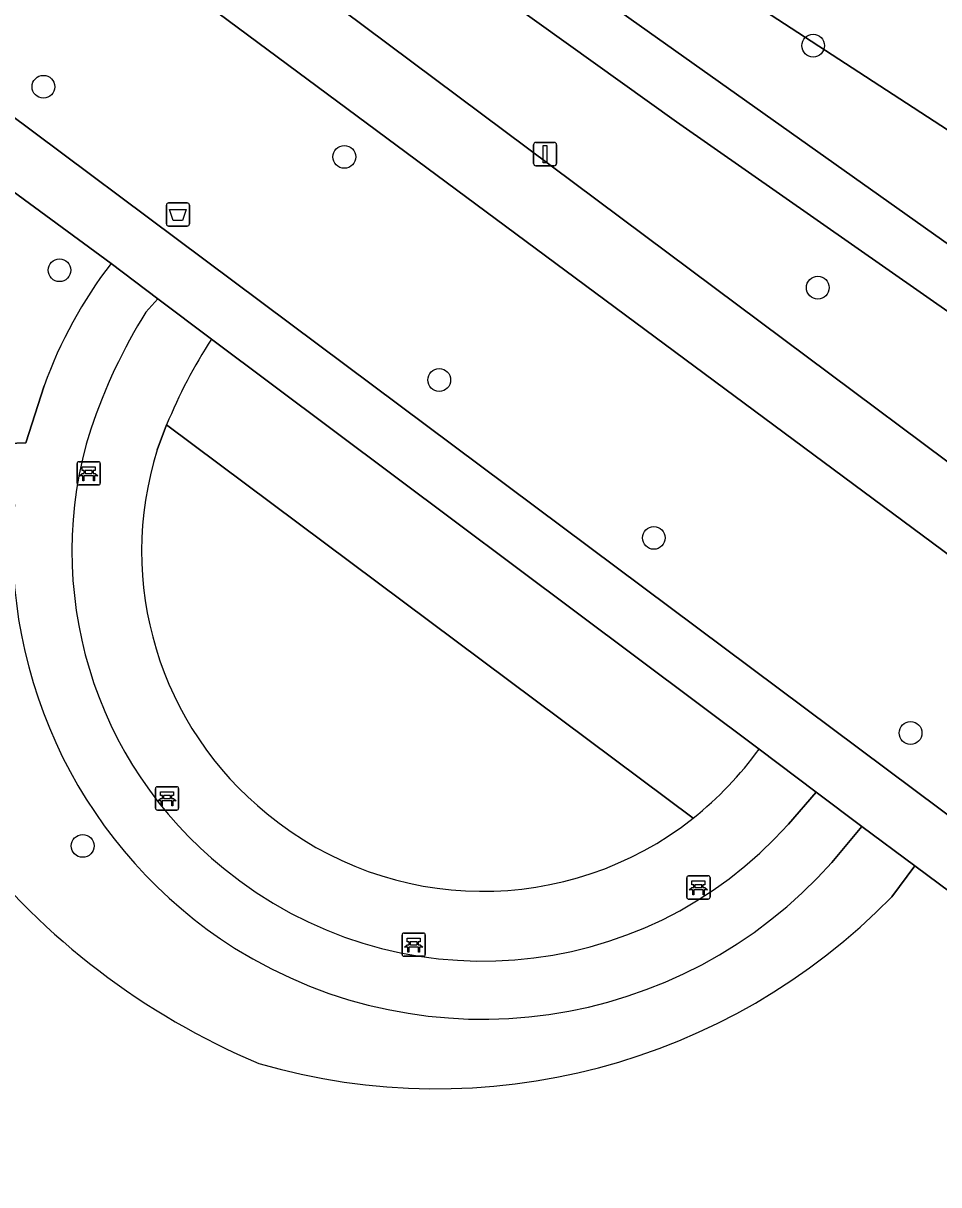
# Model space of a CAD drawing. Extents: x 158086 to 159499, y 382904 to 383981.
# Drawn here: x 158987.3 to 159026.67, y 383659.22 to 383709.14 of the extents above; entities that cross this region are included whole.
import ezdxf

# ---------------------------------------------------------------- set-up
doc = ezdxf.new("R2010")
doc.units = 0
for name, color, linetype in [('IMGEO_Afvalbak', 7, 'Continuous'), ('IMGEO_Bank', 7, 'Continuous'), ('IMGEO_Boom', 7, 'Continuous'), ('IMGEO_Fietspad_open', 7, 'Continuous'), ('IMGEO_Groenvoorziening', 7, 'Continuous'), ('IMGEO_Lichtmast', 7, 'Continuous'), ('IMGEO_Voetpad_halfverhard', 7, 'Continuous')]:
    doc.layers.add(name, color=color, linetype=linetype)

msp = doc.modelspace()

# ---------------------------------------------------------------- linework, layer by layer
at = {"layer": 'IMGEO_Afvalbak'}
for p, q in [((158993.454, 383700.52), (158993.454, 383701.32)), ((158993.454, 383701.32), (158993.454, 383700.52)), ((158993.554, 383701.42), (158994.344, 383701.42)), ((158994.344, 383701.42), (158993.554, 383701.42)), ((158994.444, 383701.32), (158994.444, 383700.52)), ((158994.444, 383700.52), (158994.444, 383701.32)), ((158994.344, 383700.42), (158993.554, 383700.42)), ((158993.554, 383700.42), (158994.344, 383700.42))]:
    msp.add_line(p, q, dxfattribs=at)
msp.add_lwpolyline([(158993.597, 383701.134), (158994.301, 383701.134), (158994.152, 383700.664), (158993.746, 383700.664), (158993.597, 383701.134)], dxfattribs=at)
for centre, start, end in [((158993.554, 383701.32), 90, 180), ((158993.554, 383701.32), 90, 180), ((158994.344, 383701.32), 0, 90), ((158994.344, 383701.32), 360, 90), ((158993.554, 383700.52), 180, 270), ((158993.554, 383700.52), 180, 270), ((158994.344, 383700.52), 270, 0), ((158994.344, 383700.52), 270, 0)]:
    msp.add_arc(centre, 0.1, start, end, dxfattribs=at)
at = {"layer": 'IMGEO_Bank'}
for p, q in [((158989.615, 383689.371), (158989.615, 383690.212)), ((158989.615, 383690.212), (158989.615, 383689.371)), ((158989.69, 383690.296), (158990.531, 383690.296)), ((158990.531, 383690.296), (158989.69, 383690.296)), ((158990.615, 383690.221), (158990.615, 383689.38)), ((158990.615, 383689.38), (158990.615, 383690.221)), ((158990.312, 383689.694), (158989.919, 383689.694)), ((158989.924, 383689.802), (158989.924, 383689.908)), ((158989.968, 383689.908), (158989.968, 383689.802)), ((158990.256, 383689.914), (158989.974, 383689.914)), ((158989.974, 383689.796), (158990.256, 383689.796)), ((158990.262, 383689.802), (158990.262, 383689.908)), ((158990.306, 383689.908), (158990.306, 383689.802)), ((158990.54, 383689.296), (158989.699, 383689.296)), ((158989.699, 383689.296), (158990.54, 383689.296)), ((158992.984, 383675.401), (158992.984, 383676.242)), ((158992.984, 383676.242), (158992.984, 383675.401)), ((158993.059, 383676.326), (158993.9, 383676.326)), ((158993.9, 383676.326), (158993.059, 383676.326)), ((158993.984, 383676.251), (158993.984, 383675.41)), ((158993.984, 383675.41), (158993.984, 383676.251)), ((158993.681, 383675.724), (158993.288, 383675.724)), ((158993.293, 383675.832), (158993.293, 383675.938)), ((158993.337, 383675.938), (158993.337, 383675.832)), ((158993.625, 383675.944), (158993.343, 383675.944)), ((158993.343, 383675.826), (158993.625, 383675.826)), ((158993.631, 383675.832), (158993.631, 383675.938)), ((158993.675, 383675.938), (158993.675, 383675.832)), ((158993.909, 383675.326), (158993.068, 383675.326)), ((158993.068, 383675.326), (158993.909, 383675.326)), ((159015.835, 383671.571), (159015.835, 383672.412)), ((159015.835, 383672.412), (159015.835, 383671.571)), ((159015.91, 383672.496), (159016.751, 383672.496)), ((159016.751, 383672.496), (159015.91, 383672.496)), ((159016.144, 383672.002), (159016.144, 383672.108)), ((159016.188, 383672.108), (159016.188, 383672.002)), ((159016.476, 383672.114), (159016.194, 383672.114)), ((159016.482, 383672.002), (159016.482, 383672.108)), ((159016.526, 383672.108), (159016.526, 383672.002)), ((159016.835, 383672.421), (159016.835, 383671.58)), ((159016.835, 383671.58), (159016.835, 383672.421)), ((159016.532, 383671.894), (159016.139, 383671.894)), ((159016.194, 383671.996), (159016.476, 383671.996)), ((159016.76, 383671.496), (159015.919, 383671.496)), ((159015.919, 383671.496), (159016.76, 383671.496)), ((159003.591, 383669.113), (159003.591, 383669.954)), ((159003.591, 383669.954), (159003.591, 383669.113)), ((159003.666, 383670.038), (159004.507, 383670.038)), ((159004.507, 383670.038), (159003.666, 383670.038)), ((159003.9, 383669.544), (159003.9, 383669.65)), ((159003.944, 383669.65), (159003.944, 383669.544)), ((159004.232, 383669.656), (159003.95, 383669.656)), ((159004.238, 383669.544), (159004.238, 383669.65)), ((159004.282, 383669.65), (159004.282, 383669.544)), ((159004.591, 383669.963), (159004.591, 383669.122)), ((159004.591, 383669.122), (159004.591, 383669.963)), ((159004.288, 383669.436), (159003.895, 383669.436)), ((159003.95, 383669.538), (159004.232, 383669.538)), ((159004.516, 383669.038), (159003.675, 383669.038)), ((159003.675, 383669.038), (159004.516, 383669.038))]:
    msp.add_line(p, q, dxfattribs=at)
for points in [[(158989.918, 383689.914), (158989.832, 383689.914), (158989.832, 383690.075), (158990.395, 383690.075), (158990.395, 383689.914), (158990.312, 383689.914)], [(158989.862, 383689.694), (158989.72, 383689.694), (158989.832, 383689.796), (158989.918, 383689.796)], [(158989.912, 383689.687), (158989.912, 383689.48), (158989.869, 383689.48), (158989.869, 383689.687)], [(158990.312, 383689.796), (158990.395, 383689.796), (158990.507, 383689.694), (158990.368, 383689.694)], [(158990.362, 383689.687), (158990.362, 383689.48), (158990.318, 383689.48), (158990.318, 383689.687)], [(158993.287, 383675.944), (158993.201, 383675.944), (158993.201, 383676.105), (158993.764, 383676.105), (158993.764, 383675.944), (158993.681, 383675.944)], [(158993.231, 383675.724), (158993.089, 383675.724), (158993.201, 383675.826), (158993.287, 383675.826)], [(158993.281, 383675.717), (158993.281, 383675.51), (158993.238, 383675.51), (158993.238, 383675.717)], [(158993.681, 383675.826), (158993.764, 383675.826), (158993.876, 383675.724), (158993.737, 383675.724)], [(158993.731, 383675.717), (158993.731, 383675.51), (158993.687, 383675.51), (158993.687, 383675.717)], [(159016.138, 383672.114), (159016.052, 383672.114), (159016.052, 383672.275), (159016.615, 383672.275), (159016.615, 383672.114), (159016.532, 383672.114)], [(159016.082, 383671.894), (159015.94, 383671.894), (159016.052, 383671.996), (159016.138, 383671.996)], [(159016.132, 383671.887), (159016.132, 383671.68), (159016.089, 383671.68), (159016.089, 383671.887)], [(159016.532, 383671.996), (159016.615, 383671.996), (159016.727, 383671.894), (159016.588, 383671.894)], [(159016.582, 383671.887), (159016.582, 383671.68), (159016.538, 383671.68), (159016.538, 383671.887)], [(159003.894, 383669.656), (159003.808, 383669.656), (159003.808, 383669.817), (159004.371, 383669.817), (159004.371, 383669.656), (159004.288, 383669.656)], [(159003.838, 383669.436), (159003.696, 383669.436), (159003.808, 383669.538), (159003.894, 383669.538)], [(159003.888, 383669.429), (159003.888, 383669.222), (159003.845, 383669.222), (159003.845, 383669.429)], [(159004.288, 383669.538), (159004.371, 383669.538), (159004.483, 383669.436), (159004.344, 383669.436)], [(159004.338, 383669.429), (159004.338, 383669.222), (159004.294, 383669.222), (159004.294, 383669.429)]]:
    msp.add_lwpolyline(points, dxfattribs=at)
for centre, radius, start, end in [((158989.693, 383690.218), 0.0779, 92.4484, 184.2845), ((158989.693, 383690.218), 0.0779, 92.4484, 184.2845), ((158990.537, 383690.218), 0.0779, 2.4484, 94.2845), ((158990.537, 383690.218), 0.0779, 2.4484, 94.2845), ((158989.862, 383689.687), 0.00671, 2.8957, 87.1043), ((158989.919, 383689.687), 0.00671, 92.8957, 177.1043), ((158989.917, 383689.907), 0.00671, 2.8957, 87.1043), ((158989.917, 383689.803), 0.00671, 272.8957, 357.1043), ((158989.974, 383689.907), 0.00671, 92.8957, 177.1043), ((158989.974, 383689.803), 0.00671, 182.8957, 267.1043), ((158990.256, 383689.907), 0.00671, 2.8957, 87.1043), ((158990.256, 383689.803), 0.00671, 272.8957, 357.1043), ((158990.313, 383689.907), 0.00671, 92.8957, 177.1043), ((158990.313, 383689.803), 0.00671, 182.8957, 267.1043), ((158990.311, 383689.687), 0.00671, 2.8957, 87.1043), ((158990.368, 383689.687), 0.00671, 92.8957, 177.1043), ((158989.693, 383689.374), 0.0779, 182.4484, 274.2845), ((158989.693, 383689.374), 0.0779, 182.4484, 274.2845), ((158990.537, 383689.374), 0.0779, 272.4484, 4.2845), ((158990.537, 383689.374), 0.0779, 272.4484, 4.2845), ((158993.062, 383676.248), 0.0779, 92.4484, 184.2845), ((158993.062, 383676.248), 0.0779, 92.4484, 184.2845), ((158993.906, 383676.248), 0.0779, 2.4484, 94.2845), ((158993.906, 383676.248), 0.0779, 2.4484, 94.2845), ((158993.231, 383675.717), 0.00671, 2.8957, 87.1043), ((158993.288, 383675.717), 0.00671, 92.8957, 177.1043), ((158993.286, 383675.937), 0.00671, 2.8957, 87.1043), ((158993.286, 383675.833), 0.00671, 272.8957, 357.1043), ((158993.343, 383675.937), 0.00671, 92.8957, 177.1043), ((158993.343, 383675.833), 0.00671, 182.8957, 267.1043), ((158993.625, 383675.937), 0.00671, 2.8957, 87.1043), ((158993.625, 383675.833), 0.00671, 272.8957, 357.1043), ((158993.682, 383675.937), 0.00671, 92.8957, 177.1043), ((158993.682, 383675.833), 0.00671, 182.8957, 267.1043), ((158993.68, 383675.717), 0.00671, 2.8957, 87.1043), ((158993.737, 383675.717), 0.00671, 92.8957, 177.1043), ((158993.062, 383675.404), 0.0779, 182.4484, 274.2845), ((158993.062, 383675.404), 0.0779, 182.4484, 274.2845), ((158993.906, 383675.404), 0.0779, 272.4484, 4.2845), ((158993.906, 383675.404), 0.0779, 272.4484, 4.2845), ((159015.913, 383672.418), 0.0779, 92.4484, 184.2845), ((159015.913, 383672.418), 0.0779, 92.4484, 184.2845), ((159016.137, 383672.107), 0.00671, 2.8957, 87.1043), ((159016.194, 383672.107), 0.00671, 92.8957, 177.1043), ((159016.476, 383672.107), 0.00671, 2.8957, 87.1043), ((159016.533, 383672.107), 0.00671, 92.8957, 177.1043), ((159016.757, 383672.418), 0.0779, 2.4484, 94.2845), ((159016.757, 383672.418), 0.0779, 2.4484, 94.2845), ((159016.082, 383671.887), 0.00671, 2.8957, 87.1043), ((159016.139, 383671.887), 0.00671, 92.8957, 177.1043), ((159016.137, 383672.003), 0.00671, 272.8957, 357.1043), ((159016.194, 383672.003), 0.00671, 182.8957, 267.1043), ((159016.476, 383672.003), 0.00671, 272.8957, 357.1043), ((159016.533, 383672.003), 0.00671, 182.8957, 267.1043), ((159016.531, 383671.887), 0.00671, 2.8957, 87.1043), ((159016.588, 383671.887), 0.00671, 92.8957, 177.1043), ((159016.757, 383671.574), 0.0779, 272.4484, 4.2845), ((159016.757, 383671.574), 0.0779, 272.4484, 4.2845), ((159015.913, 383671.574), 0.0779, 182.4484, 274.2845), ((159015.913, 383671.574), 0.0779, 182.4484, 274.2845), ((159003.669, 383669.96), 0.0779, 92.4484, 184.2845), ((159003.669, 383669.96), 0.0779, 92.4484, 184.2845), ((159003.893, 383669.649), 0.00671, 2.8957, 87.1043), ((159003.95, 383669.649), 0.00671, 92.8957, 177.1043), ((159004.232, 383669.649), 0.00671, 2.8957, 87.1043), ((159004.289, 383669.649), 0.00671, 92.8957, 177.1043), ((159004.513, 383669.96), 0.0779, 2.4484, 94.2845), ((159004.513, 383669.96), 0.0779, 2.4484, 94.2845), ((159003.669, 383669.116), 0.0779, 182.4484, 274.2845), ((159003.669, 383669.116), 0.0779, 182.4484, 274.2845), ((159003.838, 383669.429), 0.00671, 2.8957, 87.1043), ((159003.895, 383669.429), 0.00671, 92.8957, 177.1043), ((159003.893, 383669.545), 0.00671, 272.8957, 357.1043), ((159003.95, 383669.545), 0.00671, 182.8957, 267.1043), ((159004.232, 383669.545), 0.00671, 272.8957, 357.1043), ((159004.289, 383669.545), 0.00671, 182.8957, 267.1043), ((159004.287, 383669.429), 0.00671, 2.8957, 87.1043), ((159004.344, 383669.429), 0.00671, 92.8957, 177.1043), ((159004.513, 383669.116), 0.0779, 272.4484, 4.2845), ((159004.513, 383669.116), 0.0779, 272.4484, 4.2845)]:
    msp.add_arc(centre, radius, start, end, dxfattribs=at)
at = {"layer": 'IMGEO_Boom'}
for centre in [(159021.27, 383708.178), (158988.168, 383706.411), (159001.108, 383703.398), (158988.859, 383698.525), (159021.469, 383697.777), (159005.191, 383693.808), (159014.418, 383687.022), (159025.459, 383678.636), (158989.857, 383673.782)]:
    msp.add_circle(centre, 0.489, dxfattribs=at)
at = {"layer": 'IMGEO_Fietspad_open'}
for points in [[(159074.115, 383654.938), (159049.009, 383673.915), (159000, 383710.492), (158947.065, 383750), (158936.003, 383758.256), (158931.334, 383760.664), (158927.076, 383762.325), (158921.719, 383763.796), (158916.642, 383764.81), (158911.492, 383765.539), (158908.324, 383765.704), (158902.344, 383765.248), (158898.023, 383764.391), (158893.93, 383763.145), (158890.39, 383761.777), (158886.825, 383760.065), (158883.774, 383758.303), (158881.957, 383757.082), (158879.922, 383755.715), (158871.831, 383750.289), (158871.959, 383750.111), (158871.825, 383750)], [(158931.625, 383756.817), (158933.195, 383756.064), (158936.383, 383753.943), (158941.45, 383750.22), (158966.824, 383731.078), (158985.11, 383717.455), (158990.126, 383713.718), (159031.113, 383683.307), (159075.249, 383650.158)]]:
    msp.add_lwpolyline(points, dxfattribs=at)
at = {"layer": 'IMGEO_Groenvoorziening'}
for points in [[(159073.62, 383669.92), (159040.846, 383695.201), (159033.479, 383700.373), (159015.931, 383711.788), (159000, 383723.453), (158963.743, 383750), (158953.621, 383757.411), (158941.968, 383764.971), (158938.937, 383767.157), (158925.758, 383777.487), (158913.446, 383786.132), (158901.622, 383793.708), (158900.472, 383794.878), (158895.631, 383796.336), (158891.348, 383800.497), (158889.835, 383801.645), (158893.749, 383791.597), (158900.081, 383787.037), (158937.232, 383760.285), (158936.003, 383758.256), (158947.065, 383750), (159000, 383710.492), (159049.009, 383673.915), (159074.115, 383654.938)], [(158913.446, 383786.132), (158925.758, 383777.487), (158938.937, 383767.157), (158941.968, 383764.971), (158953.621, 383757.411), (158963.743, 383750), (159000, 383723.453), (159015.931, 383711.788), (159033.479, 383700.373), (159040.846, 383695.201), (159073.62, 383669.92)], [(159000, 383718.845), (159027.571, 383699.292), (159052.956, 383681.517), (159051.695, 383679.54), (159015.389, 383704.903), (159000, 383715.937), (158952.494, 383750), (158939.367, 383759.412), (158939.079, 383759.822), (158939.02, 383760.32)], [(158939.02, 383760.32), (158939.079, 383759.822), (158939.367, 383759.412), (158952.494, 383750), (159000, 383715.937), (159015.389, 383704.903), (159051.695, 383679.54), (159052.956, 383681.517), (159027.571, 383699.292), (159000, 383718.845)], [(158924.413, 383751.353), (158926.765, 383750), (159000, 383695.315), (159032.562, 383671.001), (159080.731, 383635.316), (159092.435, 383626.419), (159114.095, 383610.266), (159120.3, 383605.602), (159119.776, 383618.486), (159119.704, 383622.74), (159102.242, 383632.688), (159095.597, 383636.753), (159088.06, 383641.363), (159082.434, 383645.08), (159080.605, 383646.373), (159075.249, 383650.158), (159031.113, 383683.307), (158990.126, 383713.718)], [(158991.075, 383698.813), (158979.771, 383707.107)], [(158995.396, 383695.567), (158993.089, 383697.294), (158992.574, 383696.729)], [(159018.943, 383677.94), (158995.396, 383695.567)], [(158981.172, 383690.882), (158987.414, 383691.108), (158988.199, 383693.561)], [(159016.114, 383674.974), (158993.465, 383691.881), (158993.062, 383690.8)], [(158993.062, 383690.8), (158993.465, 383691.881)], [(158993.465, 383691.881), (159016.114, 383674.974)], [(159020.206, 383674.723), (159021.402, 383676.1), (159018.943, 383677.94)], [(159024.653, 383671.598), (159025.643, 383672.929), (159023.366, 383674.62), (159022.076, 383673.073)], [(159025.643, 383672.929), (159024.653, 383671.598)], [(159079.798, 383620.787), (159085.849, 383628.218), (159025.643, 383672.929)]]:
    msp.add_lwpolyline(points, dxfattribs=at)
for centre, radius, start, end in [((159006.328, 383687.047), 19.264, 142.3538, 160.2359), ((159013.486, 383683.787), 24.592, 148.2474, 161.2308), ((159014.702, 383683.104), 22.979, 147.1564, 157.5459), ((159014.702, 383683.104), 22.979, 147.1564, 157.5459), ((159006.893, 383686.447), 17.499, 162.5312, 231.1416), ((159006.891, 383686.448), 14.498, 162.5309, 231.1503), ((159006.891, 383686.448), 14.498, 162.5309, 231.1503), ((159009.607, 383693.367), 31.392, 189.3589, 247.1795), ((159009.607, 383693.367), 31.392, 189.3589, 247.1795), ((159007.409, 383686.747), 20.56, 175.2502, 237.5813), ((159006.417, 383687.056), 15.492, 308.7524, 323.9561), ((159006.417, 383687.056), 15.492, 308.7524, 323.9561), ((159007.069, 383686.423), 14.591, 230.5465, 308.3087), ((159007.069, 383686.423), 14.591, 230.5465, 308.3087), ((159007.069, 383686.426), 17.593, 230.6496, 318.3044), ((159007.049, 383686.459), 20.124, 238.0075, 318.3058), ((159005.071, 383690.698), 27.355, 253.784, 315.7133), ((159005.071, 383690.698), 27.355, 253.784, 315.7133)]:
    msp.add_arc(centre, radius, start, end, dxfattribs=at)
at = {"layer": 'IMGEO_Lichtmast'}
for p, q in [((159009.246, 383703.117), (159009.246, 383703.917)), ((159009.246, 383703.917), (159009.246, 383703.117)), ((159009.346, 383704.017), (159010.136, 383704.017)), ((159010.136, 383704.017), (159009.346, 383704.017)), ((159010.236, 383703.917), (159010.236, 383703.117)), ((159010.236, 383703.117), (159010.236, 383703.917)), ((159010.136, 383703.017), (159009.346, 383703.017)), ((159009.346, 383703.017), (159010.136, 383703.017))]:
    msp.add_line(p, q, dxfattribs=at)
msp.add_lwpolyline([(159009.666, 383703.892), (159009.816, 383703.892), (159009.816, 383703.142), (159009.666, 383703.142), (159009.666, 383703.892)], dxfattribs=at)
for centre, start, end in [((159009.346, 383703.917), 90, 180), ((159009.346, 383703.917), 90, 180), ((159010.136, 383703.917), 0, 90), ((159010.136, 383703.917), 360, 90), ((159009.346, 383703.117), 180, 270), ((159009.346, 383703.117), 180, 270), ((159010.136, 383703.117), 270, 0), ((159010.136, 383703.117), 270, 0)]:
    msp.add_arc(centre, 0.1, start, end, dxfattribs=at)
at = {"layer": 'IMGEO_Voetpad_halfverhard'}
for points in [[(159131.618, 383597.161), (159124.095, 383602.757), (159123.327, 383603.328), (159123.203, 383603.42), (159120.3, 383605.602), (159114.095, 383610.266), (159092.435, 383626.419), (159080.731, 383635.316), (159032.562, 383671.001), (159000, 383695.315), (158926.765, 383750), (158924.413, 383751.353)], [(158920.962, 383750), (158923.689, 383748.698), (158926.294, 383747.168), (158979.771, 383707.107), (158991.075, 383698.813), (158993.089, 383697.294), (158995.396, 383695.567), (159018.943, 383677.94), (159021.402, 383676.1), (159023.366, 383674.62), (159025.643, 383672.929), (159085.849, 383628.218), (159079.798, 383620.787)], [(158992.574, 383696.729), (158993.089, 383697.294), (158991.075, 383698.813)], [(158988.199, 383693.561), (158987.414, 383691.108), (158981.172, 383690.882)], [(159022.076, 383673.073), (159023.366, 383674.62), (159021.402, 383676.1), (159020.206, 383674.723)]]:
    msp.add_lwpolyline(points, dxfattribs=at)
for centre, radius, start, end in [((159006.328, 383687.047), 19.264, 142.3538, 160.2359), ((159013.486, 383683.787), 24.592, 148.2474, 161.2308), ((159006.893, 383686.447), 17.499, 162.5312, 231.1416), ((159007.409, 383686.747), 20.56, 175.2502, 237.5813), ((159007.069, 383686.426), 17.593, 230.6496, 318.3044), ((159007.049, 383686.459), 20.124, 238.0075, 318.3058)]:
    msp.add_arc(centre, radius, start, end, dxfattribs=at)

doc.saveas('drawing.dxf')
